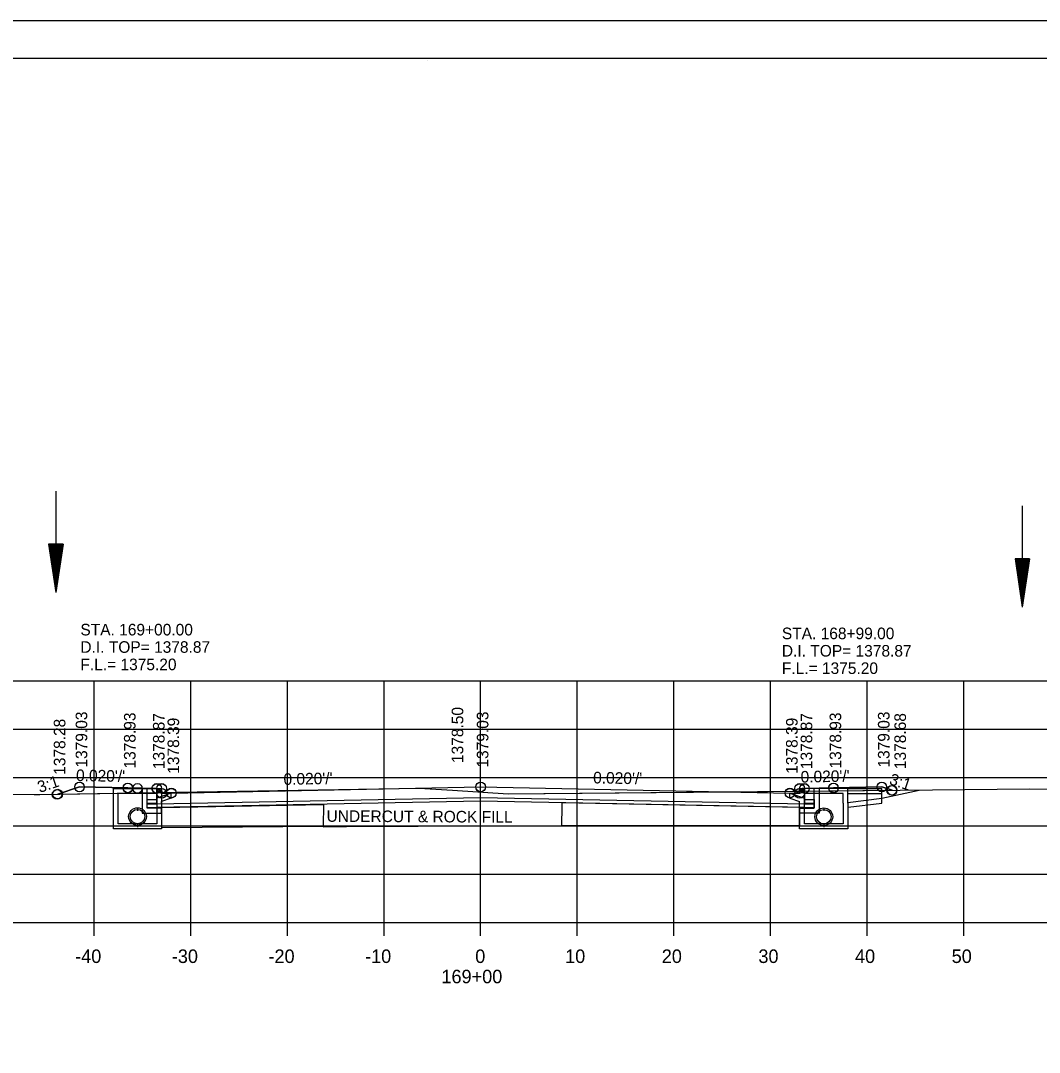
# Model space of a CAD drawing. Extents: x 1374311 to 1383814, y 384102 to 406278.
# Drawn here: x 1381581.1 to 1381686.5, y 395524.7 to 395631.5 of the extents above; entities that cross this region are included whole.
import ezdxf

# ---------------------------------------------------------------- set-up
doc = ezdxf.new("R2010")
doc.units = 0
for name, color, linetype in [('R_Axis', 7, 'Continuous'), ('R_Axis Annot', 7, 'Continuous'), ('R_Border', 7, 'Continuous'), ('R_Draft', 7, 'Continuous'), ('R_Exist Surface', 7, 'Continuous'), ('R_Fin Surface', 7, 'Continuous'), ('R_Grid', 7, 'Continuous'), ('R_No Plot', 7, 'Continuous'), ('R_Water', 7, 'Continuous'), ('R_Water Annot', 7, 'Continuous'), ('R_Xsect Elev', 7, 'Continuous'), ('R_Xsect Slope', 7, 'Continuous')]:
    doc.layers.add(name, color=color, linetype=linetype)

msp = doc.modelspace()

# ---------------------------------------------------------------- linework, layer by layer
at = {"layer": 'R_Axis'}
for p, q in [((1381488.66, 395538.16), (1381768.66, 395538.16)), ((1381588.66, 395536.76), (1381588.66, 395538.16)), ((1381598.66, 395536.76), (1381598.66, 395538.16)), ((1381608.66, 395536.76), (1381608.66, 395538.16)), ((1381618.66, 395536.76), (1381618.66, 395538.16)), ((1381628.66, 395536.76), (1381628.66, 395538.16)), ((1381638.66, 395536.76), (1381638.66, 395538.16)), ((1381648.66, 395536.76), (1381648.66, 395538.16)), ((1381658.66, 395536.76), (1381658.66, 395538.16)), ((1381668.66, 395536.76), (1381668.66, 395538.16)), ((1381678.66, 395536.76), (1381678.66, 395538.16))]:
    msp.add_line(p, q, dxfattribs=at)
at = {"layer": 'R_Border'}
for p, q in [((1381470.66, 395627.62), (1381786.84, 395627.62)), ((1381623.18, 395627.36), (1381623.18, 395627.36)), ((1381623.18, 395627.36), (1381623.18, 395627.36))]:
    msp.add_line(p, q, dxfattribs=at)
at = {"layer": 'R_Draft'}
for p, q in [((1381583.95, 395577.3), (1381584.7, 395572.3)), ((1381585.45, 395577.3), (1381583.95, 395577.3)), ((1381584.07, 395577.3), (1381584.7, 395573.13)), ((1381584.2, 395577.3), (1381584.7, 395573.99)), ((1381584.32, 395577.3), (1381584.7, 395574.83)), ((1381584.45, 395577.3), (1381584.7, 395575.67)), ((1381584.58, 395577.3), (1381584.7, 395576.51)), ((1381585.45, 395577.3), (1381584.7, 395572.3)), ((1381584.94, 395577.3), (1381584.7, 395575.67)), ((1381585.19, 395577.3), (1381584.7, 395573.99)), ((1381585.32, 395577.3), (1381584.7, 395573.13)), ((1381585.07, 395577.3), (1381584.7, 395574.83)), ((1381584.81, 395577.3), (1381584.7, 395576.51)), ((1381683.96, 395575.79), (1381684.71, 395570.79)), ((1381685.46, 395575.79), (1381683.96, 395575.79)), ((1381684.08, 395575.79), (1381684.71, 395571.62)), ((1381684.21, 395575.79), (1381684.71, 395572.48)), ((1381684.33, 395575.79), (1381684.71, 395573.31)), ((1381684.46, 395575.79), (1381684.71, 395574.16)), ((1381684.59, 395575.79), (1381684.71, 395575)), ((1381685.46, 395575.79), (1381684.71, 395570.79)), ((1381684.95, 395575.79), (1381684.71, 395574.16)), ((1381685.2, 395575.79), (1381684.71, 395572.48)), ((1381685.33, 395575.79), (1381684.71, 395571.62)), ((1381685.08, 395575.79), (1381684.71, 395573.31)), ((1381684.82, 395575.79), (1381684.71, 395575))]:
    msp.add_line(p, q, dxfattribs=at)
at = {"layer": 'R_Exist Surface'}
for p, q in [((1381593.15, 395550.03), (1381593.15, 395549.87)), ((1381664.17, 395550.02), (1381664.17, 395549.87)), ((1381593.15, 395548.19), (1381593.15, 395548.03)), ((1381664.17, 395548.19), (1381664.17, 395548.03))]:
    msp.add_line(p, q, dxfattribs=at)
msp.add_lwpolyline([(1381554.67, 395551.55), (1381582.46, 395551.4), (1381583.06, 395551.41), (1381622.28, 395552.06), (1381625.74, 395551.84), (1381631.5, 395551.47), (1381672.07, 395551.84), (1381685.46, 395551.98), (1381701.19, 395551.72)], dxfattribs=at)
for centre in [(1381593.15, 395549.11), (1381664.17, 395549.1)]:
    msp.add_circle(centre, 0.917, dxfattribs=at)
at = {"layer": 'R_Fin Surface'}
for points in [[(1381584.89, 395551.44), (1381587.15, 395552.19), (1381592.15, 395552.09), (1381595.15, 395552.03), (1381595.65, 395552.03), (1381595.66, 395551.53), (1381596.66, 395551.55), (1381628.66, 395552.19), (1381660.66, 395551.55), (1381661.66, 395551.53), (1381661.67, 395552.03), (1381662.17, 395552.03), (1381665.17, 395552.09), (1381670.17, 395552.19), (1381671.24, 395551.84)], [(1381662.17, 395551.67), (1381662.18, 395550.52), (1381663.18, 395550.52), (1381663.17, 395550.02), (1381662.17, 395550.04), (1381628.66, 395550.71), (1381595.15, 395550.04), (1381594.15, 395550.02), (1381594.16, 395550.52), (1381595.16, 395550.52), (1381595.15, 395551.67)], [(1381612.35, 395548.07), (1381614.79, 395548.09), (1381637.04, 395548.18)]]:
    msp.add_lwpolyline(points, dxfattribs=at)
for points in [[(1381595.66, 395550.05), (1381612.39, 395550.38), (1381612.35, 395548.08), (1381595.68, 395547.96)], [(1381637.05, 395550.15), (1381637.04, 395548.2), (1381655.36, 395548.2), (1381661.69, 395548.22), (1381661.68, 395550.05), (1381651.01, 395550.25), (1381637.05, 395550.55)]]:
    msp.add_lwpolyline(points, close=True, dxfattribs=at)
at = {"layer": 'R_Grid'}
for p, q in [((1381488.66, 395563.16), (1381768.66, 395563.16)), ((1381588.66, 395538.16), (1381588.66, 395563.16)), ((1381598.66, 395538.16), (1381598.66, 395563.16)), ((1381608.66, 395538.16), (1381608.66, 395563.16)), ((1381618.66, 395538.16), (1381618.66, 395563.16)), ((1381628.66, 395538.16), (1381628.66, 395563.16)), ((1381638.66, 395538.16), (1381638.66, 395563.16)), ((1381648.66, 395538.16), (1381648.66, 395563.16)), ((1381658.66, 395538.16), (1381658.66, 395563.16)), ((1381668.66, 395538.16), (1381668.66, 395563.16)), ((1381678.66, 395538.16), (1381678.66, 395563.16)), ((1381488.66, 395558.16), (1381768.66, 395558.16)), ((1381488.66, 395553.16), (1381768.66, 395553.16)), ((1381488.66, 395548.16), (1381768.66, 395548.16)), ((1381488.66, 395543.16), (1381768.66, 395543.16)), ((1381488.66, 395538.16), (1381768.66, 395538.16))]:
    msp.add_line(p, q, dxfattribs=at)
at = {"layer": 'R_No Plot'}
msp.add_line((1381458.26, 395631.51), (1381791.59, 395631.51), dxfattribs=at)
for points in [[(1381458.25, 395631.51), (1381791.59, 395631.51), (1381791.59, 395418.18), (1381458.25, 395418.18)], [(1381704.58, 395627.62), (1381704.58, 395617.74), (1381740.31, 395617.74), (1381740.31, 395614.82), (1381763.51, 395614.82), (1381763.51, 395591.6), (1381786.84, 395591.6), (1381786.84, 395422.16), (1381470.66, 395422.16), (1381470.66, 395627.62)], [(1381584.89, 395551.44), (1381595.15, 395551.61), (1381595.15, 395552.03), (1381592.15, 395552.09), (1381587.15, 395552.19)], [(1381595.15, 395551.61), (1381622.28, 395552.06), (1381625.74, 395551.84), (1381631.5, 395551.47), (1381662.17, 395551.75), (1381662.18, 395550.88), (1381663.18, 395550.88), (1381663.17, 395550.38), (1381662.17, 395550.4), (1381628.66, 395551.07), (1381595.15, 395550.4), (1381594.15, 395550.38), (1381594.16, 395550.88), (1381595.16, 395550.88)], [(1381662.17, 395551.75), (1381671.24, 395551.84), (1381670.17, 395552.19), (1381665.17, 395552.09), (1381662.17, 395552.03)]]:
    msp.add_lwpolyline(points, close=True, dxfattribs=at)
for centre in [(1381584.89, 395551.44), (1381584.89, 395551.44), (1381584.89, 395551.44), (1381584.89, 395551.44), (1381587.15, 395552.19), (1381587.15, 395552.19), (1381587.15, 395552.18), (1381592.15, 395552.09), (1381592.15, 395552.09), (1381592.15, 395552.08), (1381593.15, 395552.03), (1381595.15, 395552.03), (1381595.15, 395552.03), (1381595.15, 395552.02), (1381595.65, 395552.03), (1381595.65, 395552.03), (1381595.65, 395552.02), (1381595.66, 395551.53), (1381596.66, 395551.55), (1381596.66, 395551.55), (1381596.66, 395551.54), (1381628.66, 395552.19), (1381628.66, 395552.19), (1381628.66, 395552.18), (1381660.66, 395551.55), (1381660.66, 395551.55), (1381660.66, 395551.54), (1381661.66, 395551.53), (1381661.67, 395552.03), (1381661.67, 395552.03), (1381661.67, 395552.02), (1381662.17, 395552.03), (1381662.17, 395552.03), (1381662.17, 395552.02), (1381665.17, 395552.09), (1381665.17, 395552.09), (1381665.17, 395552.08), (1381670.17, 395552.19), (1381670.17, 395552.19), (1381670.17, 395552.18), (1381671.2, 395551.83), (1381671.24, 395551.84), (1381671.24, 395551.84), (1381584.83, 395551.41), (1381584.83, 395551.41)]:
    msp.add_circle(centre, 0.5, dxfattribs=at)
at = {"layer": 'R_Water'}
for p, q in [((1381584.7, 395582.8), (1381584.7, 395572.3)), ((1381684.71, 395581.29), (1381684.71, 395570.79)), ((1381590.65, 395552.03), (1381595.4, 395552.03)), ((1381590.65, 395550.53), (1381590.65, 395552.03)), ((1381595.48, 395551.86), (1381595.4, 395552.03)), ((1381661.84, 395551.86), (1381661.92, 395552.02)), ((1381666.67, 395552.02), (1381661.92, 395552.02)), ((1381666.67, 395550.52), (1381666.67, 395552.02)), ((1381670.18, 395550.52), (1381670.18, 395552.02)), ((1381591.15, 395550.53), (1381591.15, 395551.53)), ((1381591.15, 395551.53), (1381595.15, 395551.53)), ((1381595.48, 395551.86), (1381595.15, 395551.53)), ((1381596.65, 395551.55), (1381595.15, 395551.03)), ((1381595.15, 395550.53), (1381595.15, 395551.03)), ((1381596.65, 395551.02), (1381595.65, 395550.67)), ((1381660.67, 395551.54), (1381662.17, 395551.02)), ((1381660.67, 395551.01), (1381661.67, 395550.67)), ((1381661.84, 395551.86), (1381662.17, 395551.52)), ((1381666.17, 395551.52), (1381662.17, 395551.52)), ((1381662.17, 395550.52), (1381662.17, 395551.02)), ((1381666.17, 395550.52), (1381666.17, 395551.52)), ((1381593.15, 395549.86), (1381593.15, 395549.7)), ((1381595.65, 395550.53), (1381595.65, 395550.67)), ((1381661.67, 395550.52), (1381661.67, 395550.67)), ((1381664.17, 395549.85), (1381664.17, 395549.7)), ((1381666.68, 395550.08), (1381670.18, 395550.52)), ((1381593.15, 395548.36), (1381593.15, 395548.2)), ((1381664.17, 395548.35), (1381664.17, 395548.2))]:
    msp.add_line(p, q, dxfattribs=at)
for points in [[(1381593.15, 395552.03), (1381595.65, 395552.03), (1381595.65, 395547.86), (1381593.15, 395547.86), (1381590.65, 395547.86), (1381590.65, 395552.03)], [(1381593.15, 395551.53), (1381595.15, 395551.53), (1381595.15, 395548.36), (1381593.15, 395548.36), (1381591.15, 395548.36), (1381591.15, 395551.53)]]:
    msp.add_lwpolyline(points, close=True, dxfattribs=at)
for points in [[(1381593.65, 395552.01), (1381593.65, 395549.48), (1381595.65, 395549.48), (1381595.65, 395549.98), (1381594.15, 395549.98), (1381594.15, 395552)], [(1381663.68, 395552.01), (1381663.68, 395549.48), (1381661.68, 395549.48), (1381661.68, 395549.98), (1381663.18, 395549.98), (1381663.18, 395552)], [(1381666.67, 395552.02), (1381668.18, 395552.02), (1381670.18, 395552.02)], [(1381596.65, 395551.02), (1381596.65, 395551.55)], [(1381660.67, 395551.01), (1381660.67, 395551.54)], [(1381666.67, 395550.59), (1381670.18, 395551.02), (1381674.05, 395551.86)], [(1381666.67, 395551.52), (1381668.18, 395551.52), (1381670.18, 395551.52)], [(1381666.67, 395550.52), (1381666.67, 395547.85), (1381664.17, 395547.85), (1381661.67, 395547.85), (1381661.67, 395550.52)], [(1381666.17, 395550.52), (1381666.17, 395548.35), (1381664.17, 395548.35), (1381662.17, 395548.35), (1381662.17, 395550.52)]]:
    msp.add_lwpolyline(points, dxfattribs=at)
for centre in [(1381593.15, 395549.11), (1381664.17, 395549.1)]:
    msp.add_circle(centre, 0.75, dxfattribs=at)

# ---------------------------------------------------------------- texts
at = {"layer": 'R_Axis Annot'}
for s, p in [('-40', (1381586.7, 395533.96)), ('-30', (1381596.7, 395533.96)), ('-20', (1381606.7, 395533.96)), ('-10', (1381616.7, 395533.96)), ('0', (1381628.1, 395533.96)), ('10', (1381637.4, 395533.96)), ('20', (1381647.4, 395533.96)), ('30', (1381657.4, 395533.96)), ('40', (1381667.4, 395533.96)), ('50', (1381677.4, 395533.96)), ('169+00', (1381624.6, 395531.86))]:
    msp.add_text(s, height=1.4, dxfattribs=at).set_placement(p)
at = {"layer": 'R_Fin Surface'}
msp.add_text('UNDERCUT & ROCK FILL', height=1.2, rotation=359.7004, dxfattribs=at).set_placement((1381612.71, 395548.58))
at = {"layer": 'R_Water Annot'}
for s, p in [('STA. 169+00.00', (1381587.24, 395567.87)), ('STA. 168+99.00', (1381659.83, 395567.48)), ('D.I. TOP= 1378.87', (1381587.24, 395566.07)), ('D.I. TOP= 1378.87', (1381659.83, 395565.68)), ('F.L.= 1375.20', (1381587.24, 395564.27)), ('F.L.= 1375.20', (1381659.83, 395563.88))]:
    msp.add_text(s, height=1.2, dxfattribs=at).set_placement(p)
at = {"layer": 'R_Xsect Elev'}
for s, p in [('1379.03', (1381587.95, 395554.19)), ('1378.93', (1381592.95, 395554.09)), ('1378.87', (1381595.95, 395554.03)), ('1378.50', (1381626.86, 395554.66)), ('1379.03', (1381629.46, 395554.19)), ('1378.87', (1381662.97, 395554.03)), ('1378.93', (1381665.97, 395554.09)), ('1379.03', (1381670.97, 395554.19)), ('1378.68', (1381672.67, 395554.03)), ('1378.28', (1381585.69, 395553.44)), ('1378.39', (1381597.46, 395553.55)), ('1378.39', (1381661.46, 395553.55))]:
    msp.add_text(s, height=1.2, rotation=90, dxfattribs=at).set_placement(p)
at = {"layer": 'R_Xsect Slope'}
for s, rotation, p in [('3:1', 18.4349, (1381583.03, 395551.56)), ("0.020'/'", 358.8542, (1381586.78, 395552.8)), ("0.020'/'", 1.1458, (1381608.27, 395552.39)), ("0.020'/'", 358.8542, (1381640.29, 395552.56)), ("0.020'/'", 1.1458, (1381661.78, 395552.63)), ('3:1', 341.5651, (1381670.86, 395552.49))]:
    msp.add_text(s, height=1.2, rotation=rotation, dxfattribs=at).set_placement(p)

doc.saveas('drawing.dxf')
